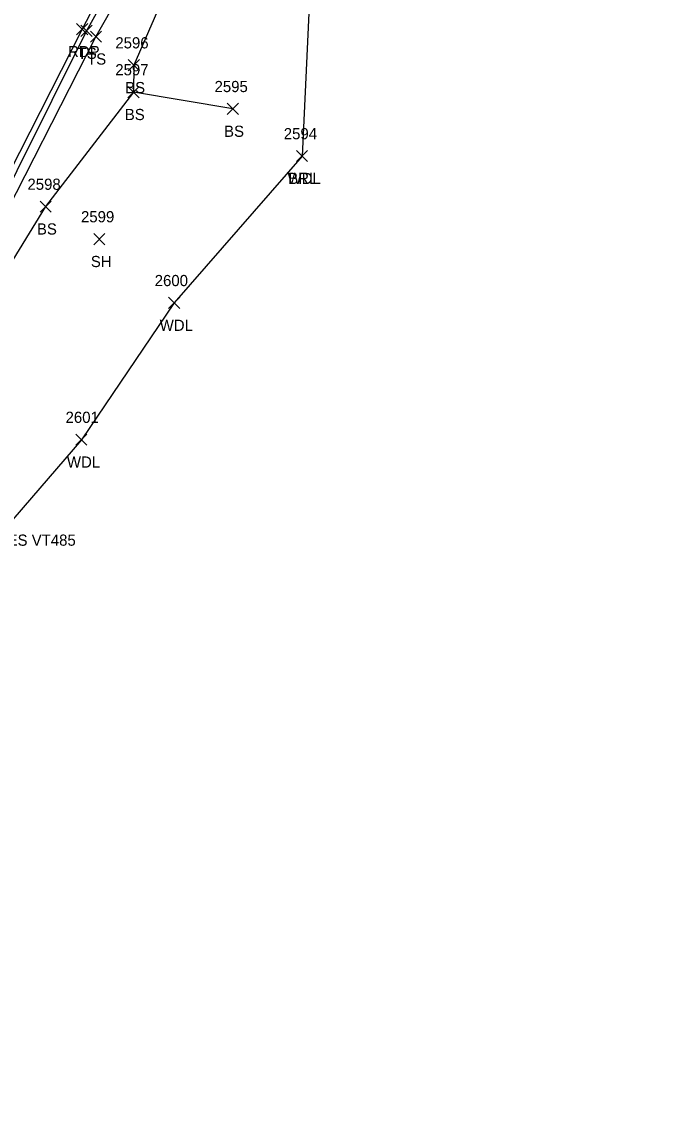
# Model space of a CAD drawing. Extents: x 1678863 to 1683592, y 407783 to 418211.
# Drawn here: x 1680684.8 to 1680798, y 415505.8 to 415700.7 of the extents above; entities that cross this region are included whole.
import ezdxf

# ---------------------------------------------------------------- set-up
doc = ezdxf.new("R2010")
doc.units = 0
for name, color, linetype in [('L_A', 7, 'Continuous'), ('L_I', 7, 'Continuous'), ('L_TIC', 7, 'Continuous'), ('LABL', 7, 'Continuous'), ('LAWA', 7, 'Continuous'), ('LELB', 7, 'Continuous'), ('M_C', 7, 'Continuous'), ('P_A', 7, 'Continuous'), ('P_TIC', 7, 'Continuous'), ('PET', 7, 'Continuous')]:
    doc.layers.add(name, color=color, linetype=linetype)

msp = doc.modelspace()

# ---------------------------------------------------------------- linework, layer by layer
at = {"layer": 'L_TIC'}
for points in [[(1680695.34, 415698.12), (1680697.34, 415700.12)], [(1680697.34, 415698.12), (1680695.34, 415700.12)], [(1680697.03, 415697.1), (1680699.03, 415699.1)], [(1680699.03, 415697.1), (1680697.03, 415699.1)], [(1680703.81, 415691.99), (1680705.81, 415693.99)], [(1680705.81, 415691.99), (1680703.81, 415693.99)], [(1680703.75, 415687.18), (1680705.75, 415689.18)], [(1680705.75, 415687.18), (1680703.75, 415689.18)], [(1680703.75, 415687.18), (1680705.75, 415689.18)], [(1680705.75, 415687.18), (1680703.75, 415689.18)], [(1680721.5, 415684.18), (1680723.5, 415686.18)], [(1680723.5, 415684.18), (1680721.5, 415686.18)], [(1680733.88, 415675.75), (1680735.88, 415677.75)], [(1680735.88, 415675.75), (1680733.88, 415677.75)], [(1680733.88, 415675.75), (1680735.88, 415677.75)], [(1680735.88, 415675.75), (1680733.88, 415677.75)], [(1680688.04, 415666.71), (1680690.04, 415668.71)], [(1680690.04, 415666.71), (1680688.04, 415668.71)], [(1680697.63, 415660.9), (1680699.63, 415662.9)], [(1680699.63, 415660.9), (1680697.63, 415662.9)], [(1680711.01, 415649.49), (1680713.01, 415651.49)], [(1680713.01, 415649.49), (1680711.01, 415651.49)], [(1680694.42, 415625.04), (1680696.42, 415627.04)], [(1680696.42, 415625.04), (1680694.42, 415627.04)]]:
    msp.add_lwpolyline(points, dxfattribs=at)
at = {"layer": 'LABL'}
msp.add_lwpolyline([(1680798.04, 415815.84), (1680767.81, 415799.03), (1680758, 415779.46), (1680742.73, 415749.44), (1680736.96, 415720.29), (1680734.88, 415676.75)], dxfattribs=at)
at = {"layer": 'LAWA'}
msp.add_lwpolyline([(1680734.88, 415676.75), (1680712.01, 415650.49), (1680695.42, 415626.04), (1680674.18, 415601.42), (1680654.67, 415569.26), (1680640.03, 415533.99), (1680622.26, 415490.92), (1680605.19, 415459.79), (1680598.9, 415429.78)], dxfattribs=at)
at = {"layer": 'LELB'}
for points in [[(1680779.02, 415827.07), (1680764.6, 415800.72), (1680749.76, 415782.11), (1680734.08, 415752.62), (1680721.13, 415730.53), (1680704.81, 415692.99), (1680704.75, 415688.18), (1680689.04, 415667.71), (1680668.98, 415635.11), (1680668.13, 415633.15), (1680666.86, 415630.18), (1680666.01, 415629.15), (1680664.53, 415626.69), (1680656.16, 415606.33), (1680642.64, 415571.64), (1680625.84, 415544.48), (1680606.01, 415498.25), (1680595.98, 415466.06), (1680584.22, 415440)], [(1680760.46, 415817.8), (1680759.2, 415806.58), (1680737.44, 415772.53), (1680718.55, 415734.23), (1680698.03, 415698.1), (1680678.91, 415660.83), (1680666.54, 415635.48), (1680651.21, 415608.56), (1680637.64, 415579.7), (1680620.72, 415545.75), (1680603.88, 415511.3), (1680588.55, 415474.85)], [(1680716.45, 415735.15), (1680696.34, 415699.12), (1680677.63, 415661.68), (1680664.7, 415636.24), (1680649.94, 415609.72), (1680635.85, 415580.47), (1680619.12, 415546.83), (1680602.77, 415511.81), (1680588.55, 415474.85)], [(1680722.5, 415685.18), (1680704.75, 415688.18)]]:
    msp.add_lwpolyline(points, dxfattribs=at)
at = {"layer": 'P_TIC'}
for points in [[(1680694.56, 415698.43), (1680696.56, 415700.43)], [(1680696.56, 415698.43), (1680694.56, 415700.43)]]:
    msp.add_lwpolyline(points, dxfattribs=at)
at = {"layer": 'PET'}
msp.add_lwpolyline([(1680714.62, 415736.11), (1680695.56, 415699.43), (1680676.82, 415662.6), (1680663.45, 415636.86), (1680649.23, 415610.25), (1680634.13, 415580.72), (1680618.24, 415547.61), (1680602.16, 415512.05), (1680586.29, 415476.01), (1680574.61, 415447.7), (1680563.89, 415420.31), (1680552.33, 415389.01), (1680543.5, 415364.71), (1680535.14, 415340.61), (1680523.39, 415305.41), (1680517.77, 415286.76), (1680506.72, 415249.99), (1680495.8, 415211.55), (1680487.74, 415180.8)], dxfattribs=at)

# ---------------------------------------------------------------- texts
at = {"layer": 'L_A'}
for s, p in [('TS', (1680694.75, 415694.12)), ('TS', (1680696.44, 415693.1)), ('BS', (1680703.25, 415687.99)), ('BS', (1680703.19, 415683.18)), ('BS', (1680703.19, 415683.18)), ('BS', (1680720.94, 415680.18)), ('WDL', (1680732.3, 415671.75)), ('BRL', (1680732.42, 415671.75)), ('BS', (1680687.48, 415662.71)), ('SH', (1680697.12, 415656.9)), ('WDL', (1680709.43, 415645.49)), ('WDL', (1680692.84, 415621.04))]:
    msp.add_text(s, height=2, dxfattribs=at).set_placement(p)
at = {"layer": 'L_I'}
for s, p in [('2596', (1680701.5, 415695.99)), ('2597', (1680701.49, 415691.18)), ('2597', (1680701.49, 415691.18)), ('2595', (1680719.24, 415688.18)), ('2594', (1680731.62, 415679.75)), ('2594', (1680731.62, 415679.75)), ('2598', (1680685.78, 415670.71)), ('2599', (1680695.36, 415664.9)), ('2600', (1680708.54, 415653.49)), ('2601', (1680692.6, 415629.04))]:
    msp.add_text(s, height=2, dxfattribs=at).set_placement(p)
at = {"layer": 'M_C'}
msp.add_text('WITH CAP BRUNO ASSOCIATES VT485', height=2, dxfattribs=at).set_placement((1680644.49, 415607.08))
at = {"layer": 'P_A'}
msp.add_text('RDP', height=2, dxfattribs=at).set_placement((1680693.05, 415694.43))

doc.saveas('drawing.dxf')
